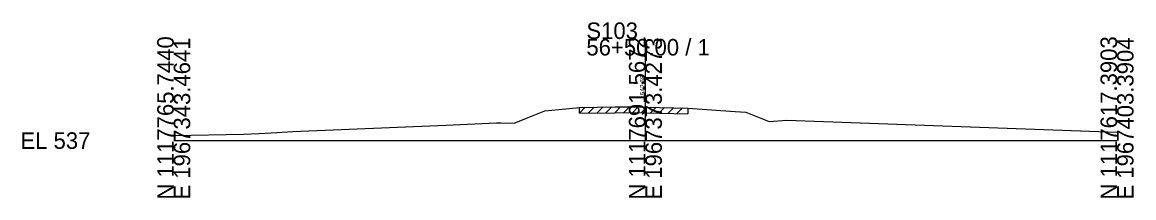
# Model space of a CAD drawing. Extents: x -26 to 163, y -10 to 45020.
# Drawn here: x -25.7 to 162.8, y 16490.3 to 16520.1 of the extents above; entities that cross this region are included whole.
import ezdxf

# ---------------------------------------------------------------- set-up
doc = ezdxf.new("R2010")
doc.units = 0
for name, color, linetype in [('RD_GPK_XS_Cell', 7, 'Continuous'), ('RD_XS_ExGround', 7, 'Continuous'), ('RD_XS_ExPaveRet', 7, 'Continuous'), ('RD_XS_TX_Elev_EX', 7, 'Continuous')]:
    doc.layers.add(name, color=color, linetype=linetype)

msp = doc.modelspace()

# ---------------------------------------------------------------- linework, layer by layer
at = {"layer": 'RD_GPK_XS_Cell'}
for p, q in [((80, 16500), (80, 16517.23)), ((0, 16500), (80, 16500)), ((80, 16500), (160, 16500))]:
    msp.add_line(p, q, dxfattribs=at)
at = {"layer": 'RD_XS_ExGround'}
for p, q in [((59.85, 16503.83), (62.93, 16505.03)), ((62.93, 16505.03), (65.32, 16505.27)), ((65.32, 16505.27), (68.8, 16505.64)), ((68.8, 16505.64), (74.88, 16505.72)), ((74.88, 16505.72), (77.31, 16505.74)), ((77.31, 16505.74), (79.53, 16505.7)), ((79.53, 16505.7), (80, 16505.68)), ((80, 16505.68), (87.19, 16505.52)), ((87.19, 16505.52), (95.23, 16504.93)), ((95.23, 16504.93), (97.05, 16504.8)), ((97.05, 16504.8), (100.98, 16503.24)), ((20.23, 16501.53), (46.18, 16502.64)), ((46.18, 16502.64), (54.73, 16503.01)), ((54.73, 16503.01), (55.47, 16503)), ((55.47, 16503), (57.73, 16502.94)), ((57.73, 16502.94), (59.85, 16503.83)), ((100.98, 16503.24), (104.02, 16503.48)), ((104.02, 16503.48), (160, 16501.41)), ((0, 16500.86), (11.83, 16501.11)), ((11.83, 16501.11), (14.52, 16501.23)), ((14.52, 16501.23), (17.5, 16501.37)), ((17.5, 16501.37), (20.23, 16501.53))]:
    msp.add_line(p, q, dxfattribs=at)
at = {"layer": 'RD_XS_ExPaveRet'}
for p, q in [((68.8, 16504.64), (69.81, 16505.65)), ((68.8, 16504.64), (68.8, 16505.64)), ((68.8, 16504.64), (74.88, 16504.72)), ((70.3, 16504.66), (71.31, 16505.67)), ((71.8, 16504.68), (72.81, 16505.69)), ((73.3, 16504.7), (74.31, 16505.71)), ((74.8, 16504.72), (75.81, 16505.73)), ((74.88, 16504.72), (77.31, 16504.74)), ((76.3, 16504.73), (77.31, 16505.74)), ((77.31, 16504.74), (79.53, 16504.7)), ((77.8, 16504.73), (78.78, 16505.71)), ((79.3, 16504.7), (80.28, 16505.68)), ((79.53, 16504.7), (80, 16504.68)), ((80, 16504.68), (87.19, 16504.52)), ((80.8, 16504.67), (81.77, 16505.64)), ((82.3, 16504.63), (83.27, 16505.61)), ((83.8, 16504.6), (84.77, 16505.57)), ((85.3, 16504.56), (86.27, 16505.54)), ((87.19, 16505.52), (87.19, 16504.52))]:
    msp.add_line(p, q, dxfattribs=at)

# ---------------------------------------------------------------- texts
at = {"layer": 'RD_GPK_XS_Cell'}
for s, p in [('S103', (70, 16517.23)), ('56+50.00 / 1', (70, 16514.43)), ('EL 537', (-26, 16498.6))]:
    msp.add_text(s, height=2.8, dxfattribs=at).set_placement(p)
for s, p in [('N 1117765.7440', (0, 16490)), ('N 1117691.5672', (80, 16490)), ('N 1117617.3903', (160, 16490)), ('E 1967403.3904', (162.8, 16490)), ('E 1967343.4641', (2.8, 16490)), ('E 1967373.4273', (82.8, 16490))]:
    msp.add_text(s, height=2.8, rotation=90, dxfattribs=at).set_placement(p)
at = {"layer": 'RD_XS_TX_Elev_EX'}
msp.add_text('542.68', height=0.8, rotation=90, dxfattribs=at).set_placement((79.9, 16507.68))

doc.saveas('drawing.dxf')
